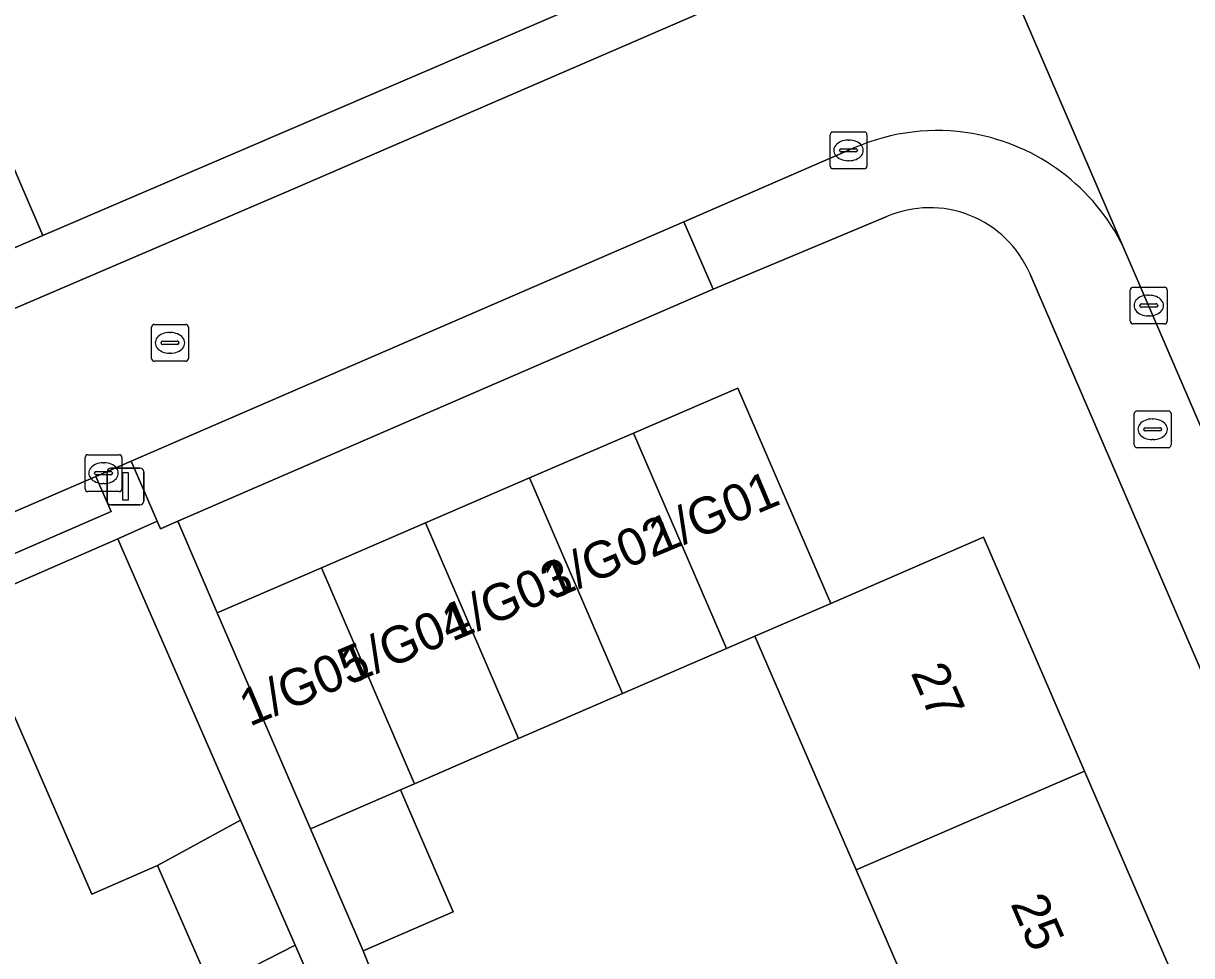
# Model space of a CAD drawing. Extents: x 159352 to 160617, y 385888 to 387323.
# Drawn here: x 159515.33 to 159547.05, y 386280.46 to 386305.76 of the extents above; entities that cross this region are included whole.
import ezdxf

# ---------------------------------------------------------------- set-up
doc = ezdxf.new("R2010")
doc.units = 0
for name, color, linetype in [('IMGEO_Brandkraan', 7, 'Continuous'), ('IMGEO_Erf', 7, 'Continuous'), ('IMGEO_Kolk', 7, 'Continuous'), ('IMGEO_Lichtmast', 7, 'Continuous'), ('IMGEO_Pand', 7, 'Continuous'), ('IMGEO_Pand_nummerreeks', 7, 'Continuous'), ('IMGEO_Rijbaan_lokaal_gesloten', 7, 'Continuous'), ('IMGEO_Rijbaan_lokaal_open', 7, 'Continuous'), ('IMGEO_Rioolput', 7, 'Continuous'), ('IMGEO_Voetpad_open', 7, 'Continuous')]:
    doc.layers.add(name, color=color, linetype=linetype)

msp = doc.modelspace()

# ---------------------------------------------------------------- linework, layer by layer
at = {"layer": 'IMGEO_Brandkraan'}
for p, q in [((159545.496, 386294.321), (159545.496, 386295.173)), ((159545.571, 386295.247), (159546.423, 386295.247)), ((159546.497, 386295.173), (159546.497, 386294.321)), ((159545.755, 386294.741), (159545.755, 386294.753)), ((159545.798, 386294.79), (159546.196, 386294.79)), ((159545.984, 386295.027), (159546.009, 386295.027)), ((159546.239, 386294.753), (159546.239, 386294.741)), ((159546.193, 386294.704), (159545.795, 386294.704)), ((159546.007, 386294.467), (159545.982, 386294.467)), ((159546.423, 386294.247), (159545.571, 386294.247))]:
    msp.add_line(p, q, dxfattribs=at)
for points in [[(159545.496, 386294.321), (159545.496, 386295.173)], [(159545.571, 386295.247), (159546.423, 386295.247)], [(159546.497, 386295.173), (159546.497, 386294.321)], [(159546.423, 386294.247), (159545.571, 386294.247)]]:
    msp.add_lwpolyline(points, dxfattribs=at)
for centre, radius, start, end in [((159545.573, 386295.171), 0.0765, 91.552, 178.448), ((159545.573, 386295.171), 0.0765, 91.552, 178.448), ((159546.421, 386295.171), 0.0765, 1.552, 88.448), ((159546.421, 386295.171), 0.0765, 1.552, 88.448), ((159545.795, 386294.75), 0.0403, 85.8775, 175.7526), ((159545.792, 386294.74), 0.0366, 178.938, 274.7102), ((159546.196, 386294.747), 0.043, 264.8664, 352.4533), ((159546.2, 386294.752), 0.0386, 1.7309, 96.639), ((159545.573, 386294.323), 0.0765, 181.552, 268.448), ((159545.573, 386294.323), 0.0765, 181.552, 268.448), ((159546.421, 386294.323), 0.0765, 271.552, 358.448), ((159546.421, 386294.323), 0.0765, 271.552, 358.448)]:
    msp.add_arc(centre, radius, start, end, dxfattribs=at)
for centre, major_axis, ratio, start_param, end_param in [((159545.983, 386294.747), (-0.387, 0.002), 0.722429, 4.712389, 7.853982), ((159546.008, 386294.747), (-0.39, 0.002), 0.717154, 1.570796, 4.712389)]:
    msp.add_ellipse(centre, major_axis=major_axis, ratio=ratio, start_param=start_param, end_param=end_param, dxfattribs=at)
at = {"layer": 'IMGEO_Erf'}
for points in [[(159502.096, 386331.814), (159504.69, 386325.876), (159507.068, 386326.901), (159508.491, 386323.6), (159509.894, 386320.344), (159507.516, 386319.319), (159510.109, 386313.381), (159512.487, 386314.406), (159513.909, 386311.105), (159515.313, 386307.849), (159512.935, 386306.824), (159515.861, 386300.009), (159535.268, 386308.34)], [(159538.777, 386300.519), (159534.062, 386298.547), (159519.525, 386292.25), (159520.6, 386289.762), (159523.426, 386290.983), (159526.252, 386292.204), (159529.077, 386293.425), (159531.903, 386294.646), (159534.729, 386295.867), (159537.254, 386290.022), (159541.404, 386291.815), (159544.148, 386285.464), (159546.84, 386279.234)], [(159564.438, 386248.501), (159563.791, 386250), (159542.657, 386298.98)], [(159525.049, 386275.419), (159522.717, 386280.742), (159520.433, 386279.575), (159518.975, 386282.911), (159517.189, 386282.13), (159513.832, 386289.817), (159497.528, 386282.873), (159489.993, 386279.64)], [(159540.647, 386276.559), (159537.949, 386282.787), (159535.199, 386289.134), (159534.429, 386288.8), (159531.605, 386287.576), (159528.78, 386286.352), (159525.956, 386285.128), (159525.576, 386284.963), (159527.008, 386281.647), (159524.563, 386280.591), (159526.962, 386274.606)]]:
    msp.add_lwpolyline(points, dxfattribs=at)
msp.add_arc((159539.948, 386297.81), 2.951, 23.363, 113.3656, dxfattribs=at)
at = {"layer": 'IMGEO_Kolk'}
for p, q in [((159537.238, 386301.891), (159537.238, 386302.743)), ((159537.313, 386302.817), (159538.165, 386302.817)), ((159538.239, 386302.743), (159538.239, 386301.891)), ((159537.54, 386302.36), (159537.938, 386302.36)), ((159537.726, 386302.597), (159537.751, 386302.597)), ((159537.497, 386302.311), (159537.497, 386302.323)), ((159537.935, 386302.274), (159537.537, 386302.274)), ((159537.749, 386302.037), (159537.724, 386302.037)), ((159537.981, 386302.323), (159537.981, 386302.311)), ((159538.165, 386301.817), (159537.313, 386301.817)), ((159545.39, 386297.68), (159545.39, 386298.532)), ((159545.465, 386298.606), (159546.317, 386298.606)), ((159546.391, 386298.532), (159546.391, 386297.68)), ((159545.878, 386298.386), (159545.903, 386298.386)), ((159545.649, 386298.1), (159545.649, 386298.112)), ((159546.087, 386298.063), (159545.689, 386298.063)), ((159545.692, 386298.149), (159546.09, 386298.149)), ((159546.133, 386298.112), (159546.133, 386298.1)), ((159546.317, 386297.606), (159545.465, 386297.606)), ((159545.901, 386297.826), (159545.876, 386297.826)), ((159517.011, 386293.131), (159517.011, 386293.983)), ((159517.086, 386294.057), (159517.938, 386294.057)), ((159517.499, 386293.837), (159517.524, 386293.837)), ((159518.012, 386293.983), (159518.012, 386293.131)), ((159517.27, 386293.551), (159517.27, 386293.563)), ((159517.708, 386293.514), (159517.31, 386293.514)), ((159517.313, 386293.6), (159517.711, 386293.6)), ((159517.754, 386293.563), (159517.754, 386293.551)), ((159517.522, 386293.277), (159517.497, 386293.277)), ((159517.938, 386293.057), (159517.086, 386293.057))]:
    msp.add_line(p, q, dxfattribs=at)
for points in [[(159537.238, 386301.891), (159537.238, 386302.743)], [(159537.313, 386302.817), (159538.165, 386302.817)], [(159538.239, 386302.743), (159538.239, 386301.891)], [(159538.165, 386301.817), (159537.313, 386301.817)], [(159545.39, 386297.68), (159545.39, 386298.532)], [(159545.465, 386298.606), (159546.317, 386298.606)], [(159546.391, 386298.532), (159546.391, 386297.68)], [(159546.317, 386297.606), (159545.465, 386297.606)], [(159517.011, 386293.131), (159517.011, 386293.983)], [(159517.086, 386294.057), (159517.938, 386294.057)], [(159518.012, 386293.983), (159518.012, 386293.131)], [(159517.938, 386293.057), (159517.086, 386293.057)]]:
    msp.add_lwpolyline(points, dxfattribs=at)
for centre, radius, start, end in [((159537.315, 386302.741), 0.0765, 91.552, 178.448), ((159537.315, 386302.741), 0.0765, 91.552, 178.448), ((159538.163, 386302.741), 0.0765, 1.552, 88.448), ((159538.163, 386302.741), 0.0765, 1.552, 88.448), ((159537.537, 386302.32), 0.0403, 85.8775, 175.7526), ((159537.942, 386302.322), 0.0386, 1.7309, 96.639), ((159537.534, 386302.31), 0.0366, 178.938, 274.7102), ((159537.938, 386302.317), 0.043, 264.8664, 352.4533), ((159537.315, 386301.893), 0.0765, 181.552, 268.448), ((159537.315, 386301.893), 0.0765, 181.552, 268.448), ((159538.163, 386301.893), 0.0765, 271.552, 358.448), ((159538.163, 386301.893), 0.0765, 271.552, 358.448), ((159545.467, 386298.53), 0.0765, 91.552, 178.448), ((159545.467, 386298.53), 0.0765, 91.552, 178.448), ((159546.315, 386298.53), 0.0765, 1.552, 88.448), ((159546.315, 386298.53), 0.0765, 1.552, 88.448), ((159545.689, 386298.109), 0.0403, 85.8775, 175.7526), ((159545.686, 386298.099), 0.0366, 178.938, 274.7102), ((159546.09, 386298.106), 0.043, 264.8664, 352.4533), ((159546.094, 386298.111), 0.0386, 1.7309, 96.639), ((159545.467, 386297.682), 0.0765, 181.552, 268.448), ((159545.467, 386297.682), 0.0765, 181.552, 268.448), ((159546.315, 386297.682), 0.0765, 271.552, 358.448), ((159546.315, 386297.682), 0.0765, 271.552, 358.448), ((159517.088, 386293.981), 0.0765, 91.552, 178.448), ((159517.088, 386293.981), 0.0765, 91.552, 178.448), ((159517.936, 386293.981), 0.0765, 1.552, 88.448), ((159517.936, 386293.981), 0.0765, 1.552, 88.448), ((159517.31, 386293.56), 0.0403, 85.8775, 175.7526), ((159517.307, 386293.55), 0.0366, 178.938, 274.7102), ((159517.711, 386293.557), 0.043, 264.8664, 352.4533), ((159517.715, 386293.562), 0.0386, 1.7309, 96.639), ((159517.088, 386293.133), 0.0765, 181.552, 268.448), ((159517.088, 386293.133), 0.0765, 181.552, 268.448), ((159517.936, 386293.133), 0.0765, 271.552, 358.448), ((159517.936, 386293.133), 0.0765, 271.552, 358.448)]:
    msp.add_arc(centre, radius, start, end, dxfattribs=at)
for centre, major_axis, ratio, start_param, end_param in [((159537.725, 386302.317), (-0.387, 0.002), 0.722429, 4.712389, 7.853982), ((159537.75, 386302.317), (-0.39, 0.002), 0.717154, 1.570796, 4.712389), ((159545.877, 386298.106), (-0.387, 0.002), 0.722429, 4.712389, 7.853982), ((159545.902, 386298.106), (-0.39, 0.002), 0.717154, 1.570796, 4.712389), ((159517.498, 386293.557), (-0.387, 0.002), 0.722429, 4.712389, 7.853982), ((159517.523, 386293.557), (-0.39, 0.002), 0.717154, 1.570796, 4.712389)]:
    msp.add_ellipse(centre, major_axis=major_axis, ratio=ratio, start_param=start_param, end_param=end_param, dxfattribs=at)
at = {"layer": 'IMGEO_Lichtmast'}
for p, q in [((159517.611, 386292.795), (159517.611, 386293.595)), ((159517.611, 386293.595), (159517.611, 386292.795)), ((159517.711, 386293.695), (159518.501, 386293.695)), ((159518.501, 386293.695), (159517.711, 386293.695)), ((159518.601, 386293.595), (159518.601, 386292.795)), ((159518.601, 386292.795), (159518.601, 386293.595)), ((159518.501, 386292.695), (159517.711, 386292.695)), ((159517.711, 386292.695), (159518.501, 386292.695))]:
    msp.add_line(p, q, dxfattribs=at)
msp.add_lwpolyline([(159518.031, 386293.57), (159518.181, 386293.57), (159518.181, 386292.82), (159518.031, 386292.82), (159518.031, 386293.57)], dxfattribs=at)
for centre, start, end in [((159517.711, 386293.595), 90, 180), ((159517.711, 386293.595), 90, 180), ((159518.501, 386293.595), 0, 90), ((159518.501, 386293.595), 360, 90), ((159517.711, 386292.795), 180, 270), ((159517.711, 386292.795), 180, 270), ((159518.501, 386292.795), 270, 0), ((159518.501, 386292.795), 270, 0)]:
    msp.add_arc(centre, 0.1, start, end, dxfattribs=at)
at = {"layer": 'IMGEO_Pand'}
for points in [[(159534.429, 386288.8), (159535.199, 386289.134), (159537.254, 386290.022), (159534.729, 386295.867), (159531.903, 386294.646)], [(159531.903, 386294.646), (159529.077, 386293.425), (159531.605, 386287.576), (159534.429, 386288.8)], [(159528.78, 386286.352), (159531.605, 386287.576), (159529.077, 386293.425), (159526.252, 386292.204)], [(159526.252, 386292.204), (159523.426, 386290.983), (159525.956, 386285.128), (159528.78, 386286.352)], [(159513.832, 386289.817), (159517.189, 386282.13), (159518.975, 386282.911), (159521.234, 386284.135), (159517.979, 386291.587), (159517.897, 386291.775), (159513.765, 386289.97)], [(159544.148, 386285.464), (159541.404, 386291.815), (159537.254, 386290.022), (159535.199, 386289.134), (159537.949, 386282.787)], [(159520.6, 386289.762), (159523.132, 386283.903), (159525.576, 386284.963), (159525.956, 386285.128), (159523.426, 386290.983)], [(159537.949, 386282.787), (159540.647, 386276.559), (159546.84, 386279.234), (159544.148, 386285.464)], [(159524.563, 386280.591), (159527.008, 386281.647), (159525.576, 386284.963), (159523.132, 386283.903)], [(159521.234, 386284.135), (159518.975, 386282.911), (159520.433, 386279.575), (159522.717, 386280.742)]]:
    msp.add_lwpolyline(points, close=True, dxfattribs=at)
at = {"layer": 'IMGEO_Rijbaan_lokaal_gesloten'}
msp.add_lwpolyline([(159528.006, 386339.414), (159538.567, 386315.088), (159538.773, 386314.614), (159545.199, 386299.697), (159555.665, 386275.434), (159565.922, 386251.602), (159566.795, 386249.573), (159572.932, 386235.406)], dxfattribs=at)
at = {"layer": 'IMGEO_Rijbaan_lokaal_open'}
for points in [[(159545.199, 386299.697), (159538.773, 386314.614), (159538.567, 386315.088)], [(159535.708, 386306.916), (159522.591, 386301.241), (159502.565, 386292.66), (159500, 386291.615), (159494.624, 386289.424)], [(159513.034, 386291.618), (159517.301, 386293.466), (159518.264, 386293.883), (159533.267, 386300.381), (159537.909, 386302.392)]]:
    msp.add_lwpolyline(points, dxfattribs=at)
for centre, radius, start, end in [((159540.143, 386297.238), 5.617, 80.1246, 113.4323), ((159540.144, 386297.229), 5.625, 26.0169, 80.1493)]:
    msp.add_arc(centre, radius, start, end, dxfattribs=at)
at = {"layer": 'IMGEO_Rioolput'}
for p, q in [((159518.89, 386297.593), (159519.742, 386297.593)), ((159518.815, 386296.667), (159518.815, 386297.519)), ((159519.303, 386297.373), (159519.328, 386297.373)), ((159519.816, 386297.519), (159519.816, 386296.667)), ((159519.074, 386297.087), (159519.074, 386297.099)), ((159519.512, 386297.05), (159519.114, 386297.05)), ((159519.117, 386297.136), (159519.515, 386297.136)), ((159519.558, 386297.099), (159519.558, 386297.087)), ((159519.326, 386296.813), (159519.301, 386296.813)), ((159519.742, 386296.593), (159518.89, 386296.593))]:
    msp.add_line(p, q, dxfattribs=at)
for points in [[(159518.89, 386297.593), (159519.742, 386297.593)], [(159518.815, 386296.667), (159518.815, 386297.519)], [(159519.816, 386297.519), (159519.816, 386296.667)], [(159519.742, 386296.593), (159518.89, 386296.593)]]:
    msp.add_lwpolyline(points, dxfattribs=at)
for centre, radius, start, end in [((159518.892, 386297.517), 0.0765, 91.552, 178.448), ((159518.892, 386297.517), 0.0765, 91.552, 178.448), ((159519.74, 386297.517), 0.0765, 1.552, 88.448), ((159519.74, 386297.517), 0.0765, 1.552, 88.448), ((159519.114, 386297.096), 0.0403, 85.8775, 175.7526), ((159519.111, 386297.086), 0.0366, 178.938, 274.7102), ((159519.515, 386297.093), 0.043, 264.8664, 352.4533), ((159519.519, 386297.098), 0.0386, 1.7309, 96.639), ((159518.892, 386296.669), 0.0765, 181.552, 268.448), ((159518.892, 386296.669), 0.0765, 181.552, 268.448), ((159519.74, 386296.669), 0.0765, 271.552, 358.448), ((159519.74, 386296.669), 0.0765, 271.552, 358.448)]:
    msp.add_arc(centre, radius, start, end, dxfattribs=at)
for centre, major_axis, ratio, start_param, end_param in [((159519.302, 386297.093), (-0.387, 0.002), 0.722429, 4.712389, 7.853982), ((159519.327, 386297.093), (-0.39, 0.002), 0.717154, 1.570796, 4.712389)]:
    msp.add_ellipse(centre, major_axis=major_axis, ratio=ratio, start_param=start_param, end_param=end_param, dxfattribs=at)
at = {"layer": 'IMGEO_Voetpad_open'}
for points in [[(159512.935, 386306.824), (159511.532, 386310.079), (159510.109, 386313.381), (159507.516, 386319.319), (159506.114, 386322.573), (159504.69, 386325.876), (159502.096, 386331.814), (159500.693, 386335.068), (159499.27, 386338.371), (159495.428, 386347.887), (159493.746, 386351.775), (159492.454, 386351.216), (159497.696, 386339.084), (159499.162, 386335.691), (159500.521, 386332.548), (159502.746, 386327.293), (159504.212, 386323.9), (159505.571, 386320.757), (159507.976, 386315.084), (159509.442, 386311.691), (159510.801, 386308.548), (159514.684, 386299.503), (159515.861, 386300.009)], [(159534.062, 386298.547), (159533.267, 386300.381), (159518.264, 386293.883), (159518.971, 386292.251), (159519.059, 386292.048), (159519.525, 386292.25)], [(159513.034, 386291.618), (159513.447, 386290.664), (159517.714, 386292.512), (159517.301, 386293.466)]]:
    msp.add_lwpolyline(points, close=True, dxfattribs=at)
for points in [[(159535.268, 386308.34), (159515.861, 386300.009), (159514.684, 386299.503), (159498.741, 386292.659), (159495.124, 386291.106)], [(159522.591, 386301.241), (159535.708, 386306.916)], [(159537.909, 386302.392), (159533.267, 386300.381), (159534.062, 386298.547), (159538.777, 386300.519)], [(159494.624, 386289.424), (159500, 386291.615), (159502.565, 386292.66), (159522.591, 386301.241)], [(159555.665, 386275.434), (159545.199, 386299.697)], [(159542.657, 386298.98), (159563.791, 386250), (159564.438, 386248.501), (159564.614, 386248.189), (159565.803, 386245.186)], [(159513.832, 386289.817), (159513.765, 386289.97), (159517.897, 386291.775), (159518.971, 386292.251), (159518.264, 386293.883), (159517.301, 386293.466), (159517.714, 386292.512), (159513.447, 386290.664), (159513.034, 386291.618), (159500.674, 386286.264), (159500, 386285.976), (159488.43, 386281.038)], [(159526.962, 386274.606), (159524.563, 386280.591), (159523.132, 386283.903), (159520.6, 386289.762), (159519.525, 386292.25), (159519.059, 386292.048), (159518.971, 386292.251), (159517.897, 386291.775), (159517.979, 386291.587), (159521.234, 386284.135), (159522.717, 386280.742), (159525.049, 386275.419)]]:
    msp.add_lwpolyline(points, dxfattribs=at)
for centre, radius, start, end in [((159540.143, 386297.238), 5.617, 80.1246, 113.4323), ((159540.144, 386297.229), 5.625, 26.0169, 80.1493), ((159539.948, 386297.81), 2.951, 23.363, 113.3656)]:
    msp.add_arc(centre, radius, start, end, dxfattribs=at)

# ---------------------------------------------------------------- texts
at = {"layer": 'IMGEO_Pand_nummerreeks'}
for s, rotation, p in [('1/G01', 22.7372, (159532.579, 386291.324)), ('1/G02', 22.7372, (159529.721, 386290.126)), ('1/G03', 22.7372, (159526.976, 386288.976)), ('1/G04', 22.7372, (159524.225, 386287.823)), ('1/G05', 22.7372, (159521.474, 386286.67)), ('27', 293.3684, (159539.419, 386288.139)), ('25', 293.3684, (159542.127, 386281.872))]:
    msp.add_text(s, height=1, rotation=rotation, dxfattribs=at).set_placement(p)

doc.saveas('drawing.dxf')
